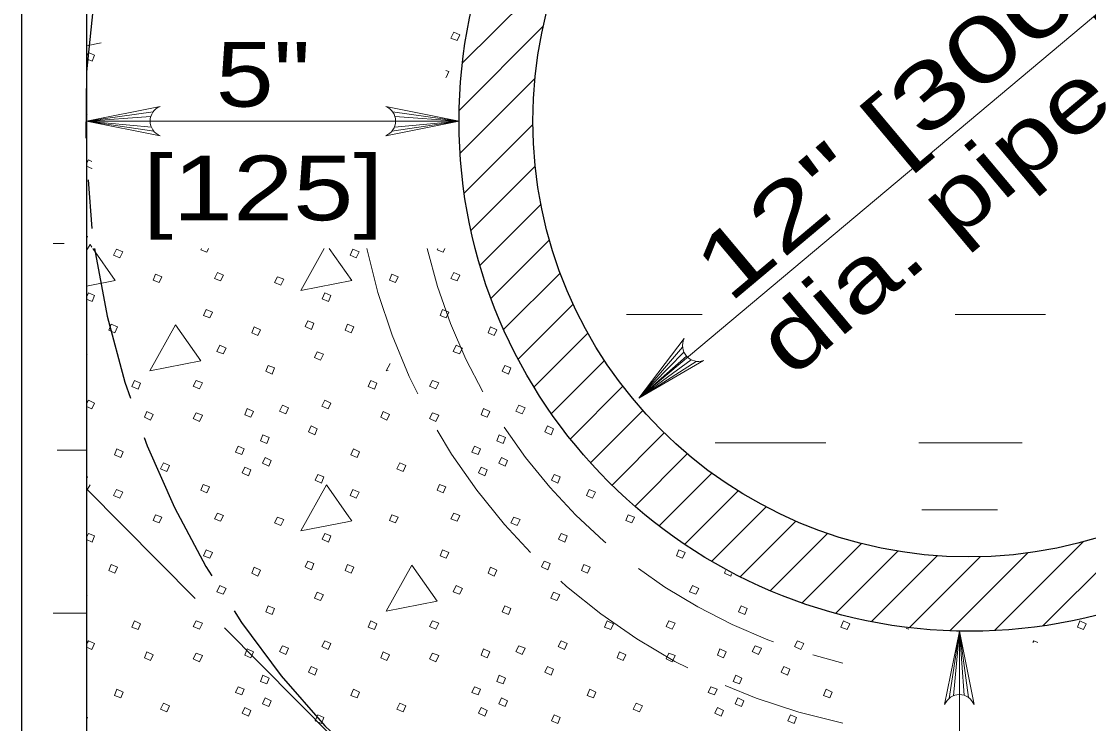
# Model space of a CAD drawing. Extents: x 1036.7 to 1070.7, y 883.9 to 905.9.
# Drawn here: x 1058.066 to 1060.639, y 888.275 to 889.969 of the extents above; entities that cross this region are included whole.
import ezdxf
from ezdxf.enums import TextEntityAlignment as Align

# ---------------------------------------------------------------- set-up
doc = ezdxf.new("R2010")
doc.units = 0
doc.header["$LTSCALE"] = 0.062
doc.linetypes.add('LONG_DASHED', pattern=[7.5, 6, -1.5])
doc.layers.add('1', color=7, linetype='Continuous', lineweight=13)

msp = doc.modelspace()

# ---------------------------------------------------------------- linework, layer by layer
at = {"layer": '1', "lineweight": 25}
for p, q in [((1058.22342, 892.494), (1058.22342, 886.96275)), ((1058.06608, 891.88667), (1058.06608, 887.57675))]:
    msp.add_line(p, q, dxfattribs=at)
at = {"layer": '1'}
for p, q in [((1059.55425, 889.06067), (1061.15725, 890.40575)), ((1059.12975, 889.86858), (1059.37042, 890.10925)), ((1059.12208, 889.755), (1059.32417, 889.95708)), ((1058.22342, 889.91017), (1058.25808, 889.91692)), ((1058.22342, 889.88375), (1058.22767, 889.89367)), ((1059.1245, 889.65142), (1059.304, 889.83083)), ((1058.38367, 889.75083), (1058.22342, 889.72842)), ((1058.37825, 889.73975), (1058.22342, 889.72842)), ((1058.96108, 889.75083), (1059.12133, 889.72842)), ((1058.9665, 889.73975), (1059.12133, 889.72842)), ((1058.22342, 889.72842), (1058.8395, 889.72842)), ((1058.37658, 889.72842), (1058.22342, 889.72842)), ((1058.37942, 889.714), (1058.22342, 889.72842)), ((1058.3855, 889.70367), (1058.22342, 889.72842)), ((1059.12133, 889.72842), (1058.8395, 889.72842)), ((1058.95917, 889.70367), (1059.12133, 889.72842)), ((1058.96533, 889.714), (1059.12133, 889.72842)), ((1058.96817, 889.72842), (1059.12133, 889.72842)), ((1059.13433, 889.55517), (1059.29908, 889.71992)), ((1058.22342, 889.62633), (1058.22767, 889.63483)), ((1058.22767, 889.63483), (1058.23617, 889.63083)), ((1059.15042, 889.46542), (1059.30467, 889.61958)), ((1059.17208, 889.38108), (1059.31842, 889.52725)), ((1058.14283, 889.43333), (1058.16925, 889.43333)), ((1058.23167, 889.43092), (1058.22342, 889.41617)), ((1058.23617, 889.4245), (1058.23167, 889.43092)), ((1059.19858, 889.30142), (1059.33883, 889.44167)), ((1059.22933, 889.22625), (1059.365, 889.36192)), ((1058.22342, 889.30408), (1058.22767, 889.314)), ((1059.26408, 889.15492), (1059.39617, 889.287)), ((1059.52442, 889.26208), (1059.70683, 889.26208)), ((1060.31725, 889.26208), (1060.53475, 889.26208)), ((1059.30242, 889.08733), (1059.43192, 889.21683)), ((1059.65992, 889.18317), (1059.55425, 889.06067)), ((1059.66317, 889.17125), (1059.55425, 889.06067)), ((1059.34425, 889.02317), (1059.472, 889.15083)), ((1059.66942, 889.16167), (1059.55425, 889.06067)), ((1059.681, 889.15275), (1059.55425, 889.06067)), ((1059.6925, 889.149), (1059.55425, 889.06067)), ((1059.38942, 888.96225), (1059.516, 889.08883)), ((1058.22342, 889.04667), (1058.22767, 889.05517)), ((1059.43792, 888.90475), (1059.56392, 889.03075)), ((1059.49, 888.85075), (1059.61575, 888.9765)), ((1059.73842, 888.95292), (1060.00508, 888.95292)), ((1060.22975, 888.95292), (1060.47883, 888.95292)), ((1058.15217, 888.93458), (1058.22342, 888.93458)), ((1059.54525, 888.80008), (1059.67125, 888.92608)), ((1059.60375, 888.75258), (1059.73058, 888.87942)), ((1058.23167, 888.85125), (1058.22342, 888.8365)), ((1058.86533, 888.84025), (1058.8725, 888.83692)), ((1059.6655, 888.70825), (1059.79392, 888.83667)), ((1059.73058, 888.66733), (1059.86125, 888.79808)), ((1060.2365, 888.79142), (1060.41892, 888.79142)), ((1059.79925, 888.63), (1059.933, 888.76375)), ((1060.52867, 888.51133), (1060.79258, 888.77517)), ((1058.22342, 888.72442), (1058.22767, 888.73433)), ((1059.87158, 888.59642), (1060.0095, 888.73417)), ((1059.94808, 888.56683), (1060.09108, 888.70983)), ((1060.41167, 888.50042), (1060.62558, 888.71425)), ((1060.02908, 888.54175), (1060.17883, 888.6915)), ((1060.11508, 888.52175), (1060.27358, 888.68025)), ((1060.20683, 888.5075), (1060.37717, 888.67775)), ((1060.30525, 888.49992), (1060.4925, 888.68717)), ((1058.14283, 888.54183), (1058.22342, 888.54183)), ((1060.30225, 888.33642), (1060.32708, 888.49858)), ((1060.31267, 888.34258), (1060.32708, 888.49858)), ((1060.32708, 888.49858), (1060.32708, 888.19758)), ((1060.32708, 888.34542), (1060.32708, 888.49858)), ((1060.33842, 888.34375), (1060.32708, 888.49858)), ((1060.3495, 888.33833), (1060.32708, 888.49858)), ((1058.22342, 888.467), (1058.22767, 888.4755)), ((1060.50425, 888.47092), (1060.50658, 888.4755)), ((1060.50658, 888.4755), (1060.51642, 888.47092))]:
    msp.add_line(p, q, dxfattribs=at)
at = {"layer": '1', "linetype": 'LONG_DASHED'}
msp.add_line((1058.22342, 888.84183), (1059.461, 887.59333), dxfattribs=at)
at = {"layer": '1'}
for points in [[(1059.10825, 889.94267), (1059.12325, 889.93667), (1059.11625, 889.92267), (1059.10125, 889.92867)], [(1058.29558, 889.41992), (1058.31058, 889.41292), (1058.30358, 889.39892), (1058.28858, 889.40492)], [(1058.86533, 889.41992), (1058.88033, 889.41292), (1058.87333, 889.39892), (1058.85833, 889.40492)], [(1058.38958, 889.359), (1058.40458, 889.353), (1058.39858, 889.339), (1058.38358, 889.345)], [(1058.5385, 889.363), (1058.5535, 889.357), (1058.5465, 889.343), (1058.5315, 889.349)], [(1058.68342, 889.353), (1058.69842, 889.347), (1058.69142, 889.333), (1058.67642, 889.339)], [(1058.95933, 889.359), (1058.97433, 889.353), (1058.96833, 889.339), (1058.95333, 889.345)], [(1059.10825, 889.363), (1059.12325, 889.357), (1059.11625, 889.343), (1059.10125, 889.349)], [(1058.79733, 889.314), (1058.81233, 889.308), (1058.80633, 889.293), (1058.79142, 889.3)], [(1058.5115, 889.274), (1058.5265, 889.268), (1058.5205, 889.254), (1058.5055, 889.26)], [(1059.08125, 889.274), (1059.09625, 889.268), (1059.09025, 889.254), (1059.07525, 889.26)], [(1058.75642, 889.247), (1058.77142, 889.241), (1058.76542, 889.22608), (1058.75042, 889.23308)], [(1058.28258, 889.239), (1058.29758, 889.23208), (1058.29158, 889.21808), (1058.27658, 889.22408)], [(1058.4375, 889.237), (1058.37558, 889.12608), (1058.4985, 889.15008)], [(1058.62742, 889.23208), (1058.64242, 889.22508), (1058.63642, 889.21108), (1058.62142, 889.21808)], [(1058.85233, 889.239), (1058.86733, 889.23208), (1058.86133, 889.21808), (1058.84633, 889.22408)], [(1059.19717, 889.23208), (1059.21217, 889.22508), (1059.20617, 889.21108), (1059.19117, 889.21808)], [(1058.5445, 889.18808), (1058.5595, 889.18108), (1058.5525, 889.16708), (1058.5375, 889.17308)], [(1058.77942, 889.17208), (1058.79433, 889.16608), (1058.78742, 889.15208), (1058.77242, 889.15808)], [(1059.11425, 889.18808), (1059.12925, 889.18108), (1059.12225, 889.16708), (1059.10725, 889.17308)], [(1058.66142, 889.13908), (1058.67642, 889.13308), (1058.67042, 889.11808), (1058.65542, 889.12508)], [(1059.23117, 889.13908), (1059.24617, 889.13308), (1059.24017, 889.11808), (1059.22517, 889.12508)], [(1058.33858, 889.10308), (1058.35358, 889.09608), (1058.34758, 889.08217), (1058.33258, 889.08817)], [(1058.4875, 889.10308), (1058.5025, 889.09708), (1058.4955, 889.08317), (1058.4805, 889.08917)], [(1058.90833, 889.10308), (1058.92333, 889.09608), (1058.91733, 889.08217), (1058.90233, 889.08817)], [(1059.05725, 889.10308), (1059.07225, 889.09708), (1059.06525, 889.08317), (1059.05025, 889.08917)], [(1058.69542, 889.04317), (1058.71042, 889.03717), (1058.70342, 889.02217), (1058.68842, 889.02917)], [(1058.79733, 889.05517), (1058.81233, 889.04817), (1058.80533, 889.03417), (1058.79042, 889.04117)], [(1059.26517, 889.04317), (1059.28017, 889.03717), (1059.27317, 889.02217), (1059.25817, 889.02917)], [(1058.36858, 889.02817), (1058.38358, 889.02117), (1058.37758, 889.00717), (1058.36258, 889.01417)], [(1058.4875, 889.02517), (1058.5025, 889.01917), (1058.4955, 889.00417), (1058.4805, 889.01117)], [(1058.6105, 889.03517), (1058.62542, 889.02817), (1058.61942, 889.01417), (1058.6045, 889.02017)], [(1058.93833, 889.02817), (1058.95333, 889.02117), (1058.94733, 889.00717), (1058.93233, 889.01417)], [(1059.05725, 889.02517), (1059.07225, 889.01917), (1059.06525, 889.00417), (1059.05025, 889.01117)], [(1059.18017, 889.03517), (1059.19517, 889.02817), (1059.18917, 889.01417), (1059.17417, 889.02017)], [(1058.76442, 888.99317), (1058.77942, 888.98617), (1058.77342, 888.97217), (1058.75842, 888.97917)], [(1059.33408, 888.99317), (1059.34908, 888.98617), (1059.34308, 888.97217), (1059.32808, 888.97917)], [(1058.64842, 888.97217), (1058.66342, 888.96517), (1058.65742, 888.95117), (1058.64242, 888.95717)], [(1059.21817, 888.97217), (1059.23317, 888.96517), (1059.22717, 888.95117), (1059.21217, 888.95717)], [(1058.29658, 888.93825), (1058.31158, 888.93125), (1058.30558, 888.91725), (1058.29058, 888.92325)], [(1058.5885, 888.94425), (1058.6035, 888.93825), (1058.5975, 888.92425), (1058.5825, 888.93025)], [(1058.86633, 888.93825), (1058.88133, 888.93125), (1058.87533, 888.91725), (1058.86033, 888.92325)], [(1059.15817, 888.94425), (1059.17317, 888.93825), (1059.16717, 888.92425), (1059.15217, 888.93025)], [(1058.65342, 888.91725), (1058.66842, 888.91025), (1058.66242, 888.89625), (1058.64742, 888.90325)], [(1059.22317, 888.91725), (1059.23817, 888.91025), (1059.23217, 888.89625), (1059.21717, 888.90325)], [(1058.40858, 888.90425), (1058.42358, 888.89825), (1058.41658, 888.88325), (1058.40158, 888.89025)], [(1058.6045, 888.89425), (1058.61942, 888.88725), (1058.6135, 888.87325), (1058.5985, 888.88025)], [(1058.97825, 888.90425), (1058.99325, 888.89825), (1058.98625, 888.88325), (1058.97125, 888.89025)], [(1059.17417, 888.89425), (1059.18917, 888.88725), (1059.18317, 888.87325), (1059.16817, 888.88025)], [(1058.78042, 888.87625), (1058.79542, 888.87025), (1058.78942, 888.85525), (1058.77442, 888.86225)], [(1059.35008, 888.87625), (1059.36508, 888.87025), (1059.35908, 888.85525), (1059.34408, 888.86225)], [(1058.29558, 888.84025), (1058.31058, 888.83325), (1058.30358, 888.81925), (1058.28858, 888.82525)], [(1058.5045, 888.85225), (1058.5195, 888.84625), (1058.5135, 888.83225), (1058.4985, 888.83825)], [(1059.07425, 888.85225), (1059.08925, 888.84625), (1059.08325, 888.83225), (1059.06825, 888.83825)], [(1059.43508, 888.84025), (1059.45008, 888.83325), (1059.44308, 888.81925), (1059.42808, 888.82525)], [(1058.5385, 888.78333), (1058.5535, 888.77733), (1058.5465, 888.76333), (1058.5315, 888.76933)], [(1059.10825, 888.78333), (1059.12325, 888.77733), (1059.11625, 888.76333), (1059.10125, 888.76933)], [(1058.38958, 888.77933), (1058.40458, 888.77333), (1058.39858, 888.75933), (1058.38358, 888.76533)], [(1058.68342, 888.77333), (1058.69842, 888.76733), (1058.69142, 888.75333), (1058.67642, 888.75933)], [(1058.95933, 888.77933), (1058.97433, 888.77333), (1058.96833, 888.75933), (1058.95333, 888.76533)], [(1059.25317, 888.77333), (1059.26817, 888.76733), (1059.26117, 888.75333), (1059.24617, 888.75933)], [(1059.529, 888.77933), (1059.544, 888.77333), (1059.538, 888.75933), (1059.523, 888.76533)], [(1058.79733, 888.73433), (1058.81233, 888.72833), (1058.80633, 888.71333), (1058.79142, 888.72033)], [(1059.36708, 888.73433), (1059.38208, 888.72833), (1059.37608, 888.71333), (1059.36108, 888.72033)], [(1058.5115, 888.69433), (1058.5265, 888.68833), (1058.5205, 888.67433), (1058.5055, 888.68033)], [(1059.08125, 888.69433), (1059.09625, 888.68833), (1059.09025, 888.67433), (1059.07525, 888.68033)], [(1059.651, 888.69433), (1059.666, 888.68833), (1059.66, 888.67433), (1059.645, 888.68033)], [(1058.28258, 888.65933), (1058.29758, 888.65242), (1058.29158, 888.63842), (1058.27658, 888.64442)], [(1058.62742, 888.65242), (1058.64242, 888.64542), (1058.63642, 888.63142), (1058.62142, 888.63842)], [(1058.75642, 888.66733), (1058.77142, 888.66133), (1058.76542, 888.64642), (1058.75042, 888.65342)], [(1058.85233, 888.65933), (1058.86733, 888.65242), (1058.86133, 888.63842), (1058.84633, 888.64442)], [(1059.00725, 888.65742), (1058.94533, 888.54642), (1059.06825, 888.57042)], [(1059.19717, 888.65242), (1059.21217, 888.64542), (1059.20617, 888.63142), (1059.19117, 888.63842)], [(1059.32608, 888.66733), (1059.34108, 888.66133), (1059.33508, 888.64642), (1059.32017, 888.65342)], [(1059.42208, 888.65933), (1059.43708, 888.65242), (1059.43108, 888.63842), (1059.41608, 888.64442)], [(1058.5445, 888.60842), (1058.5595, 888.60142), (1058.5525, 888.58742), (1058.5375, 888.59342)], [(1059.11425, 888.60842), (1059.12925, 888.60142), (1059.12225, 888.58742), (1059.10725, 888.59342)], [(1059.68392, 888.60842), (1059.69892, 888.60142), (1059.69192, 888.58742), (1059.67692, 888.59342)], [(1058.77942, 888.59242), (1058.79433, 888.58642), (1058.78742, 888.57242), (1058.77242, 888.57842)], [(1059.34908, 888.59242), (1059.36408, 888.58642), (1059.35708, 888.57242), (1059.34208, 888.57842)], [(1058.66142, 888.55942), (1058.67642, 888.55342), (1058.67042, 888.53842), (1058.65542, 888.54542)], [(1059.23117, 888.55942), (1059.24617, 888.55342), (1059.24017, 888.53842), (1059.22517, 888.54542)], [(1059.80092, 888.55942), (1059.81592, 888.55342), (1059.80992, 888.53842), (1059.79492, 888.54542)], [(1058.33858, 888.52342), (1058.35358, 888.51642), (1058.34758, 888.5025), (1058.33258, 888.5085)], [(1058.4875, 888.52342), (1058.5025, 888.51742), (1058.4955, 888.5035), (1058.4805, 888.5095)], [(1058.90833, 888.52342), (1058.92333, 888.51642), (1058.91733, 888.5025), (1058.90233, 888.5085)], [(1059.05725, 888.52342), (1059.07225, 888.51742), (1059.06525, 888.5035), (1059.05025, 888.5095)], [(1059.47808, 888.52342), (1059.49308, 888.51642), (1059.48708, 888.5025), (1059.47208, 888.5085)], [(1059.627, 888.52342), (1059.642, 888.51742), (1059.635, 888.5035), (1059.62, 888.5095)], [(1060.04775, 888.52342), (1060.06275, 888.51642), (1060.05675, 888.5025), (1060.04175, 888.5085)], [(1060.6175, 888.52342), (1060.6325, 888.51642), (1060.6265, 888.5025), (1060.6115, 888.5085)], [(1058.79733, 888.4755), (1058.81233, 888.4685), (1058.80533, 888.4545), (1058.79042, 888.4615)], [(1059.36708, 888.4755), (1059.38208, 888.4685), (1059.37508, 888.4545), (1059.36008, 888.4615)], [(1059.93683, 888.4755), (1059.95183, 888.4685), (1059.94483, 888.4545), (1059.92983, 888.4615)], [(1058.36858, 888.4485), (1058.38358, 888.4415), (1058.37758, 888.4275), (1058.36258, 888.4345)], [(1058.6105, 888.4555), (1058.62542, 888.4485), (1058.61942, 888.4345), (1058.6045, 888.4405)], [(1058.69542, 888.4635), (1058.71042, 888.4575), (1058.70342, 888.4425), (1058.68842, 888.4495)], [(1058.93833, 888.4485), (1058.95333, 888.4415), (1058.94733, 888.4275), (1058.93233, 888.4345)], [(1059.18017, 888.4555), (1059.19517, 888.4485), (1059.18917, 888.4345), (1059.17417, 888.4405)], [(1059.26517, 888.4635), (1059.28017, 888.4575), (1059.27317, 888.4425), (1059.25817, 888.4495)], [(1059.508, 888.4485), (1059.523, 888.4415), (1059.517, 888.4275), (1059.50208, 888.4345)], [(1059.74992, 888.4555), (1059.76492, 888.4485), (1059.75892, 888.4345), (1059.74392, 888.4405)], [(1059.83492, 888.4635), (1059.84992, 888.4575), (1059.84292, 888.4425), (1059.82792, 888.4495)], [(1058.4875, 888.4455), (1058.5025, 888.4395), (1058.4955, 888.4245), (1058.4805, 888.4315)], [(1059.05725, 888.4455), (1059.07225, 888.4395), (1059.06525, 888.4245), (1059.05025, 888.4315)], [(1059.627, 888.4455), (1059.642, 888.4395), (1059.635, 888.4245), (1059.62, 888.4315)], [(1058.76442, 888.4135), (1058.77942, 888.4065), (1058.77342, 888.3925), (1058.75842, 888.3995)], [(1059.33408, 888.4135), (1059.34908, 888.4065), (1059.34308, 888.3925), (1059.32808, 888.3995)], [(1059.90383, 888.4135), (1059.91883, 888.4065), (1059.91283, 888.3925), (1059.89783, 888.3995)], [(1058.64842, 888.3925), (1058.66342, 888.3855), (1058.65742, 888.3715), (1058.64242, 888.3775)], [(1059.21817, 888.3925), (1059.23317, 888.3855), (1059.22717, 888.3715), (1059.21217, 888.3775)], [(1059.78792, 888.3925), (1059.80292, 888.3855), (1059.79692, 888.3715), (1059.78192, 888.3775)], [(1058.29658, 888.35858), (1058.31158, 888.35158), (1058.30558, 888.33758), (1058.29058, 888.34358)], [(1058.5885, 888.36458), (1058.6035, 888.35858), (1058.5975, 888.34458), (1058.5825, 888.35058)], [(1058.86633, 888.35858), (1058.88133, 888.35158), (1058.87533, 888.33758), (1058.86033, 888.34358)], [(1059.15817, 888.36458), (1059.17317, 888.35858), (1059.16717, 888.34458), (1059.15217, 888.35058)], [(1059.43608, 888.35858), (1059.45108, 888.35158), (1059.44508, 888.33758), (1059.43008, 888.34358)], [(1059.72792, 888.36458), (1059.74292, 888.35858), (1059.73692, 888.34458), (1059.72192, 888.35058)], [(1060.00583, 888.35858), (1060.02083, 888.35158), (1060.01483, 888.33758), (1059.99983, 888.34358)], [(1058.40858, 888.32458), (1058.42358, 888.31858), (1058.41658, 888.30358), (1058.40158, 888.31058)], [(1058.65342, 888.33758), (1058.66842, 888.33058), (1058.66242, 888.31658), (1058.64742, 888.32358)], [(1058.97825, 888.32458), (1058.99325, 888.31858), (1058.98625, 888.30358), (1058.97125, 888.31058)], [(1059.22317, 888.33758), (1059.23817, 888.33058), (1059.23217, 888.31658), (1059.21717, 888.32358)], [(1059.548, 888.32458), (1059.563, 888.31858), (1059.556, 888.30358), (1059.541, 888.31058)], [(1059.79292, 888.33758), (1059.80792, 888.33058), (1059.80192, 888.31658), (1059.78692, 888.32358)], [(1058.6045, 888.31458), (1058.61942, 888.30758), (1058.6135, 888.29358), (1058.5985, 888.30058)], [(1058.78042, 888.29658), (1058.79542, 888.29058), (1058.78942, 888.27558), (1058.77442, 888.28258)], [(1059.17417, 888.31458), (1059.18917, 888.30758), (1059.18317, 888.29358), (1059.16817, 888.30058)], [(1059.35008, 888.29658), (1059.36508, 888.29058), (1059.35908, 888.27558), (1059.34408, 888.28258)], [(1059.74392, 888.31458), (1059.75892, 888.30758), (1059.75292, 888.29358), (1059.73792, 888.30058)], [(1059.91983, 888.29658), (1059.93483, 888.29058), (1059.92883, 888.27558), (1059.91383, 888.28258)]]:
    msp.add_lwpolyline(points, close=True, dxfattribs=at)
for points in [[(1058.22767, 889.89367), (1058.24267, 889.88767), (1058.23667, 889.87267), (1058.22342, 889.87883)], [(1059.08967, 889.85033), (1059.09625, 889.84767), (1059.09025, 889.83367), (1059.08967, 889.83392)], [(1058.40042, 889.693), (1058.22342, 889.72842), (1058.40042, 889.76383)], [(1058.94433, 889.693), (1059.12133, 889.72842), (1058.94433, 889.76383)], [(1058.22342, 889.74625), (1058.22467, 889.74575), (1058.22342, 889.74325)], [(1058.23617, 889.61483), (1058.23567, 889.61383), (1058.22342, 889.61958)], [(1058.22342, 889.45083), (1058.22567, 889.44992), (1058.22342, 889.44433)], [(1058.22342, 889.3305), (1058.29258, 889.344), (1058.23842, 889.42133)], [(1058.5175, 889.42133), (1058.5135, 889.41192), (1058.4985, 889.41792), (1058.5, 889.42133)], [(1058.796, 889.42133), (1058.73942, 889.32), (1058.86233, 889.344), (1058.80808, 889.42133)], [(1059.08725, 889.42133), (1059.08325, 889.41192), (1059.06825, 889.41792), (1059.06967, 889.42133)], [(1058.22767, 889.314), (1058.24267, 889.308), (1058.23667, 889.293), (1058.22342, 889.29917)], [(1059.71067, 889.15075), (1059.55425, 889.06067), (1059.664, 889.204)], [(1058.22342, 889.16658), (1058.22467, 889.16608), (1058.22342, 889.16358)], [(1058.955, 889.1435), (1058.94533, 889.12608), (1058.95067, 889.12708)], [(1058.22767, 889.05517), (1058.24267, 889.04817), (1058.23567, 889.03417), (1058.22342, 889.03992)], [(1058.22342, 888.87117), (1058.22567, 888.87025), (1058.22342, 888.86467)], [(1058.80133, 888.85125), (1058.73942, 888.74033), (1058.85242, 888.76242)], [(1058.85242, 888.76242), (1058.86233, 888.76433), (1058.85558, 888.774), (1058.80133, 888.85125)], [(1058.86833, 888.82125), (1058.85833, 888.82525), (1058.86533, 888.84025)], [(1058.8725, 888.83692), (1058.88033, 888.83325), (1058.87333, 888.81925), (1058.86833, 888.82125)], [(1058.22767, 888.73433), (1058.24267, 888.72833), (1058.23667, 888.71333), (1058.22342, 888.7195)], [(1059.77817, 888.63667), (1059.77592, 888.63142), (1059.76092, 888.63842), (1059.76367, 888.64483)], [(1058.22342, 888.58692), (1058.22467, 888.58642), (1058.22342, 888.58392)], [(1060.2055, 888.505), (1060.20475, 888.5035), (1060.19867, 888.50592)], [(1060.29167, 888.32158), (1060.32708, 888.49858), (1060.3625, 888.32158)], [(1058.22767, 888.4755), (1058.24267, 888.4685), (1058.23567, 888.4545), (1058.22342, 888.46025)], [(1058.22342, 888.2915), (1058.22567, 888.29058), (1058.22342, 888.285)]]:
    msp.add_lwpolyline(points, dxfattribs=at)
for centre, start, end in [((1058.41469, 889.72846), 112.08782, 247.91395), ((1058.93001, 889.72846), 292.08605, 67.91218), ((1059.69804, 889.18685), 153.34668, 289.17281), ((1060.32711, 888.30725), 22.08782, 157.91395)]:
    msp.add_arc(centre, 0.0382, start, end, dxfattribs=at)
at = {"layer": '1', "linetype": 'LONG_DASHED', "lineweight": 25}
for start_param, end_param in [(3.2863203, 8.1610756), (1.8778903, 3.2634625)]:
    msp.add_ellipse((1060.35006, 889.72842), major_axis=(2.1297, 0), ratio=0.999895, start_param=start_param, end_param=end_param, dxfattribs=at)
at = {"layer": '1', "lineweight": 25}
for centre, major_axis in [((1060.35156, 889.72842), (1.23026, 0)), ((1060.35006, 889.72842), (1.05107, 0))]:
    msp.add_ellipse(centre, major_axis=major_axis, ratio=0.999895, dxfattribs=at)
at = {"layer": '1', "linetype": 'LONG_DASHED'}
for major_axis, start_param, end_param in [((1.48321, 0), 3.3501884, 4.5062787), ((1.34164, 0), 3.3725785, 4.4841645)]:
    msp.add_ellipse((1060.35006, 889.72842), major_axis=major_axis, ratio=0.999895, start_param=start_param, end_param=end_param, dxfattribs=at)

# ---------------------------------------------------------------- texts
at = {"layer": '1'}
for s, width, p in [('12" [300]', 1.45, (1059.77125, 889.28575)), ('dia. pipe', 1.3, (1059.92208, 889.106))]:
    msp.add_text(s, height=0.156, rotation=40, dxfattribs=dict(at, width=width)).set_placement(p)
for s, width, p in [('5"', 1.2, (1058.64896, 889.76317)), ('[125]', 1.25, (1058.64892, 889.48917))]:
    msp.add_text(s, height=0.156, dxfattribs=dict(at, width=width)).set_placement(p, align=Align.CENTER)

doc.saveas('drawing.dxf')
